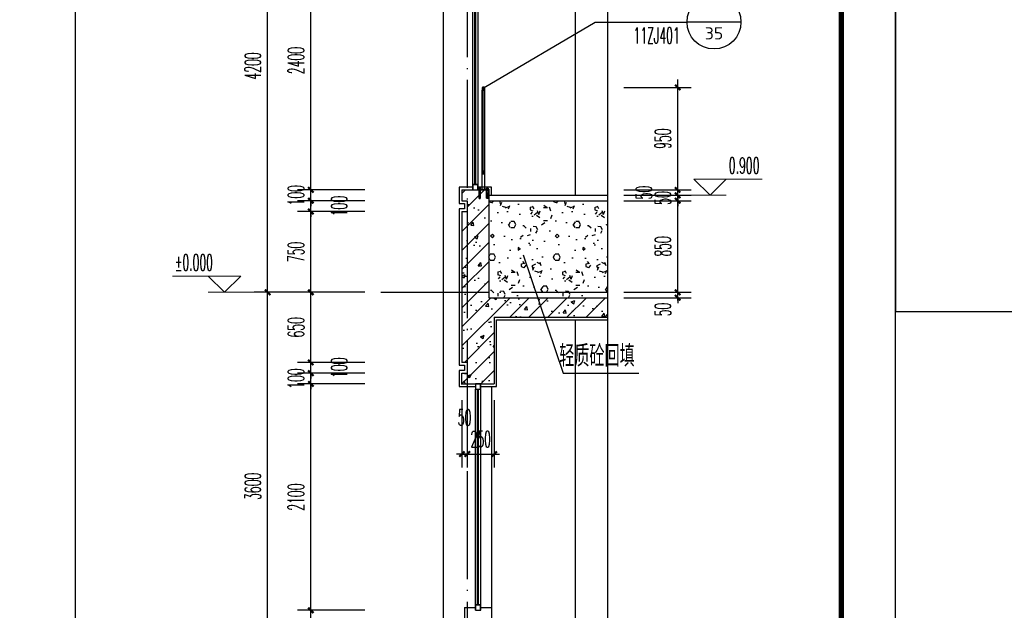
# Model space of a CAD drawing. Extents: x 1779708 to 7299578, y -1121471 to 88434.
# Tile 1032 of 1056: x 7031903 to 7041028, y -976623 to -971144. Entities that reach past the tile are written whole.
import ezdxf
from ezdxf.enums import TextEntityAlignment as Align

# ---------------------------------------------------------------- set-up
doc = ezdxf.new("R2010")
doc.units = 0
doc.header["$LTSCALE"] = 1000
doc.header["$MEASUREMENT"] = 0
doc.linetypes.add('DOTE', pattern=[2.42, 2, -0.2, 0.02, -0.2])
doc.layers.get('0').update_dxf_attribs({"linetype": 'CONTINUOUS'})
doc.layers.get('Defpoints').update_dxf_attribs({"linetype": 'CONTINUOUS'})
for name, color, linetype in [('AXIS', 3, 'CONTINUOUS'), ('DIM_IDEN', 3, 'CONTINUOUS'), ('DIM_LEAD', 3, 'CONTINUOUS'), ('DIM_SYMB', 3, 'CONTINUOUS'), ('DOTE', 1, 'DOTE'), ('LG', 32, 'CONTINUOUS'), ('PUB_TAB', 7, 'CONTINUOUS'), ('PUB_TEXT', 7, 'CONTINUOUS'), ('PUB_TITLE', 4, 'CONTINUOUS'), ('WALL', 255, 'CONTINUOUS'), ('WINDOW', 2, 'CONTINUOUS'), ('可见线', 6, 'CONTINUOUS'), ('填充细线', 8, 'CONTINUOUS'), ('立面中线', 140, 'CONTINUOUS'), ('粉刷线', 213, 'CONTINUOUS')]:
    doc.layers.add(name, color=color, linetype=linetype)
doc.layers.add('DIM_ELEV', color=3, linetype='CONTINUOUS', lineweight=13)
doc.styles.add('_TCH_DIM', font='SIMPLEX.shx', dxfattribs={"width": 0.7, "bigfont": 'GBCBIG.shx'})
doc.styles.add('_TCH_DIM_T3', font='SIMPLEX.shx', dxfattribs={"width": 0.494118, "bigfont": 'GBCBIG.shx'})
doc.styles.add('HZTXT', font='simplex.shx', dxfattribs={"width": 0.7, "bigfont": 'HZTXT.shx'})
doc.styles.get("Standard").update_dxf_attribs({"font": 'GBENOR', "bigfont": 'GBCBIG'})
doc.dimstyles.new('_TCH_ARCH&&50', dxfattribs={"dimtxt": 148.75, "dimasz": 50, "dimexe": 125, "dimexo": 150, "dimgap": 63.125, "dimtad": 1, "dimdec": 0, "dimzin": 0, "dimdsep": 46, "dimtxsty": '_TCH_DIM_T3', "dimblk": 'ARCHTICK', "dimcen": 0.09, "dimdle": 75, "dimclrt": 7, "dimazin": 2, "dimtfac": 1, "dimtdec": 0, "dimtix": 1, "dimtmove": 2, "dimatfit": 3, "dimfxl": 250, "dimtolj": 1, "dimtzin": 0, "dimarcsym": 0})

# ---------------------------------------------------------------- blocks, each defined once
blk = doc.blocks.new('A$C52F242EC')
at = {"layer": 'LG'}
for p, q in [((37.5, 65.4), (37.5, 984.4)), ((42, 234.4), (42, 984.4)), ((58, 234.4), (58, 984.4)), ((62.5, 65.4), (62.5, 984.4)), ((5.8, 67.3), (24, 67.3)), ((5.8, 65.4), (5.8, 67.3)), ((24, 65.4), (5.8, 65.4)), ((7.6, 74.9), (7.6, 70.5)), ((7.6, 69.1), (7.6, 67.3)), ((22.2, 69.1), (7.6, 69.1)), ((8.5, 54.4), (8.5, -6.9)), ((21.3, 54.4), (8.5, 54.4)), ((20, 76.4), (9.8, 76.4)), ((20, 69.1), (9.8, 69.1)), ((10.4, 79.1), (11.3, 80)), ((10.4, 79.1), (19.5, 79.1)), ((10.4, 76.4), (10.4, 79.1)), ((10.4, 54.4), (10.4, 65.4)), ((10.4, 34.4), (12.2, 34.4)), ((10.4, -16), (10.4, 34.4)), ((11.3, 80), (18.5, 80)), ((11.3, 70.5), (11.3, 74.9)), ((12.2, 34.4), (12.2, -16)), ((17.6, -16), (17.6, 34.4)), ((17.6, 34.4), (19.5, 34.4)), ((18.4, 70.5), (18.4, 74.9)), ((18.5, 80), (19.5, 79.1)), ((19.5, 79.1), (19.5, 76.4)), ((19.5, 54.4), (19.5, 65.4)), ((19.5, 34.4), (19.5, -16)), ((21.3, -6.9), (21.3, 54.4)), ((22.2, 70.5), (22.2, 74.9)), ((22.2, 67.3), (22.2, 69.1)), ((24, 67.3), (24, 65.4)), ((89.6, 79.1), (80.5, 79.1)), ((80.5, 54.4), (80.5, 65.4)), ((81.6, 70.5), (81.6, 74.9)), ((88.7, 70.5), (88.7, 74.9)), ((89.6, 54.4), (89.6, 65.4)), ((8.5, -6.9), (7.9, -16)), ((7.9, -16), (10.4, -16)), ((10.4, -16), (9.5, -20.6)), ((9.5, -20.6), (20.4, -20.6)), ((12.2, -16), (17.6, -16)), ((20.4, -20.6), (19.5, -16)), ((19.5, -16), (21.9, -16)), ((21.9, -16), (21.3, -6.9))]:
    blk.add_line(p, q, dxfattribs=at)
for points in [[(37.5, 1009.4), (62.5, 1009.4), (62.5, 984.4), (37.5, 984.4)], [(42.5, 1004.4), (57.5, 1004.4), (57.5, 989.4), (42.5, 989.4)], [(37.5, 234.4), (62.5, 234.4), (62.5, 209.4), (37.5, 209.4)], [(42.5, 229.4), (57.5, 229.4), (57.5, 214.4), (42.5, 214.4)], [(0, 59.4), (100, 59.4), (100, 65.4), (0, 65.4)], [(76, 65.4), (94.2, 65.4), (94.2, 67.3), (76, 67.3)], [(82.4, -16), (82.4, 34.4), (80.5, 34.4), (80.5, -16), (78.1, -16), (78.7, -6.9), (78.7, 54.4), (91.5, 54.4), (91.5, -6.9), (92.1, -16), (89.6, -16), (89.6, 34.4), (87.8, 34.4), (87.8, -16)]]:
    blk.add_lwpolyline(points, close=True, dxfattribs=at)
blk.add_lwpolyline([(80.9, 69.8, -0.152179), (78.5, 69.8, -0.414214), (77.8, 70.5), (77.8, 74.9, -0.414214), (78.5, 75.6, -0.152179), (80.9, 75.6, -0.414214), (81.6, 74.9, -0.414214), (82.4, 75.6, -0.106972), (88, 75.6, -0.414214), (88.7, 74.9, -0.414214), (89.5, 75.6, -0.163695), (91.6, 75.6, -0.414214), (92.4, 74.9), (92.4, 70.5, -0.414214), (91.6, 69.8, -0.163695), (89.5, 69.8, -0.414214), (88.7, 70.5, -0.414214), (88, 69.8, -0.106972), (82.4, 69.8, -0.414214), (81.6, 70.5, -0.414214)], format="xyb", close=True, dxfattribs=at)
for points in [[(77.8, 67.3), (77.8, 69.1), (92.4, 69.1), (92.4, 67.3)], [(89.6, 76.4), (89.6, 79.1), (88.7, 80), (81.5, 80), (80.5, 79.1), (80.5, 76.4)], [(89.6, -16), (90.5, -20.6), (79.6, -20.6), (80.5, -16)]]:
    blk.add_lwpolyline(points, dxfattribs=at)
for points in [[(79.3, 75.8, 0.133077), (80, 76.4), (90.2, 76.4, 0.130908), (90.8, 75.8)], [(79.3, 69.7, -0.133077), (80, 69.1), (90.2, 69.1, -0.130908), (90.8, 69.6)]]:
    blk.add_lwpolyline(points, format="xyb", dxfattribs=at)
at = {"layer": 'LG', "extrusion": (0, 0, -1)}
for centre, major_axis, start_param, end_param in [((8.4, 74.9), (0.514, 0.514), 3.926991, 5.497787), ((8.4, 70.5), (-0.514, 0.514), 3.926991, 5.497787), ((9.5, 72.4), (2.42, 2.42), -1.10991, -0.460887), ((9.5, 73.1), (-2.42, 2.42), 3.602479, 4.251502), ((8.4, 77.3), (1.17, 1.17), 1.38011, 1.900782), ((8.4, 68.2), (1.17, 1.17), -0.329986, 0.190687), ((10.5, 74.9), (0.514, 0.514), -0.785398, 0.785398), ((10.5, 70.5), (-0.514, 0.514), 2.356194, 3.926991), ((12, 74.9), (0.514, 0.514), 3.926991, 5.497787), ((12, 70.5), (-0.514, 0.514), 3.926991, 5.497787), ((14.8, 62.6), (9.42, 9.42), -0.998532, -0.572265), ((14.8, 82.8), (-9.42, 9.42), 3.713857, 4.140124), ((17.6, 74.9), (-0.514, 0.514), 0.785398, 2.356194), ((17.6, 70.5), (0.514, 0.514), 0.785398, 2.356194), ((19.1, 74.9), (0.514, 0.514), 3.926991, 5.497787), ((19.1, 70.5), (-0.514, 0.514), 3.926991, 5.497787), ((20.3, 71.8), (2.81, 2.81), -1.08744, -0.483357), ((20.3, 73.6), (-2.81, 2.81), 3.624949, 4.229032), ((21.4, 77.3), (1.17, 1.17), 2.80308, 3.332279), ((21.4, 68.2), (1.17, 1.17), 4.521702, 5.050901), ((21.5, 74.9), (0.514, 0.514), -0.785398, 0.785398), ((21.5, 70.5), (-0.514, 0.514), 2.356194, 3.926991)]:
    blk.add_ellipse(centre, major_axis=major_axis, ratio=1, start_param=start_param, end_param=end_param, dxfattribs=at)
blk = doc.blocks.new('A$C3D8761CE')
at = {"layer": 'PUB_TITLE'}
blk.add_lwpolyline([(0, 0), (84100, 0), (84100, 59400), (0, 59400)], close=True, dxfattribs=at)
at = {"layer": 'PUB_TITLE', "const_width": 100}
blk.add_lwpolyline([(2500, 1000), (83100, 1000), (83100, 58400), (2500, 58400)], close=True, dxfattribs=at)
blk = doc.blocks.new('_ArchTick')
at = {"color": 0, "linetype": 'ByBlock', "const_width": 0.4}
blk.add_lwpolyline([(-0.5, -0.5), (0.5, 0.5)], dxfattribs=at)
blk = doc.blocks.new('*D1140')
at = {"layer": 'AXIS', "color": 0, "lineweight": -2, "transparency": 16777216}
for p, q in [((7034201.4, -977348.2), (7034201.4, -973598.2)), ((7035101.4, -973673.2), (7034076.4, -973673.2)), ((7035101.4, -977273.2), (7034076.4, -977273.2))]:
    blk.add_line(p, q, dxfattribs=at)
at = {"layer": 'Defpoints', "color": 0, "transparency": 16777216}
for p in [(7034201.4, -973673.2), (7035251.4, -973673.2), (7035251.4, -977273.2)]:
    blk.add_point(p, dxfattribs=at)
at = {"layer": 'AXIS', "color": 0, "lineweight": -2, "transparency": 16777216, "xscale": 50, "yscale": 50, "zscale": 50}
for p, rotation in [((7034201.4, -973673.2), 90), ((7034201.4, -977273.2), 270)]:
    blk.add_blockref('_ArchTick', p, dxfattribs=dict(at, rotation=rotation))
at = {"layer": 'AXIS', "color": 7, "transparency": 16777216, "insert": (7034063.9, -975473.2), "char_height": 148.75, "attachment_point": 5, "rotation": 90, "style": '_TCH_DIM_T3'}
blk.add_mtext('\\A1;3600', dxfattribs=at)
blk = doc.blocks.new('*D1141')
at = {"layer": 'AXIS', "color": 0, "lineweight": -2, "transparency": 16777216}
for p, q in [((7034201.4, -973748.2), (7034201.4, -969398.2)), ((7035101.4, -969473.2), (7034076.4, -969473.2)), ((7035101.4, -973673.2), (7034076.4, -973673.2))]:
    blk.add_line(p, q, dxfattribs=at)
at = {"layer": 'Defpoints', "color": 0, "transparency": 16777216}
for p in [(7034201.4, -969473.2), (7035251.4, -969473.2), (7035251.4, -973673.2)]:
    blk.add_point(p, dxfattribs=at)
at = {"layer": 'AXIS', "color": 0, "lineweight": -2, "transparency": 16777216, "xscale": 50, "yscale": 50, "zscale": 50}
for p, rotation in [((7034201.4, -969473.2), 90), ((7034201.4, -973673.2), 270)]:
    blk.add_blockref('_ArchTick', p, dxfattribs=dict(at, rotation=rotation))
at = {"layer": 'AXIS', "color": 7, "transparency": 16777216, "insert": (7034063.9, -971573.2), "char_height": 148.75, "attachment_point": 5, "rotation": 90, "style": '_TCH_DIM_T3'}
blk.add_mtext('\\A1;4200', dxfattribs=at)
blk = doc.blocks.new('*D1153')
at = {"layer": 'AXIS', "color": 0, "lineweight": -2, "transparency": 16777216}
for p, q in [((7038001.4, -973673.2), (7038001.4, -973623.2)), ((7037501.4, -973673.2), (7038126.4, -973673.2)), ((7037501.4, -973723.2), (7038126.4, -973723.2)), ((7038001.4, -973723.2), (7038001.4, -973673.2)), ((7038001.4, -973723.2), (7038001.4, -973773.2))]:
    blk.add_line(p, q, dxfattribs=at)
at = {"layer": 'Defpoints', "color": 0, "transparency": 16777216}
for p in [(7037351.4, -973673.2), (7037351.4, -973723.2), (7038001.4, -973673.2)]:
    blk.add_point(p, dxfattribs=at)
at = {"layer": 'AXIS', "color": 0, "lineweight": -2, "transparency": 16777216, "xscale": 50, "yscale": 50, "zscale": 50}
for p, rotation in [((7038001.4, -973673.2), 270), ((7038001.4, -973723.2), 90)]:
    blk.add_blockref('_ArchTick', p, dxfattribs=dict(at, rotation=rotation))
at = {"layer": 'AXIS', "color": 7, "transparency": 16777216, "insert": (7037863.9, -973832.7), "char_height": 148.75, "attachment_point": 5, "rotation": 90, "style": '_TCH_DIM_T3'}
blk.add_mtext('\\A1;50', dxfattribs=at)
blk = doc.blocks.new('*D1154')
at = {"layer": 'AXIS', "color": 0, "lineweight": -2, "transparency": 16777216}
for p, q in [((7037501.4, -972823.2), (7038126.4, -972823.2)), ((7038001.4, -973748.2), (7038001.4, -972748.2)), ((7037501.4, -973673.2), (7038126.4, -973673.2))]:
    blk.add_line(p, q, dxfattribs=at)
at = {"layer": 'Defpoints', "color": 0, "transparency": 16777216}
for p in [(7037351.4, -972823.2), (7038001.4, -972823.2), (7037351.4, -973673.2)]:
    blk.add_point(p, dxfattribs=at)
at = {"layer": 'AXIS', "color": 0, "lineweight": -2, "transparency": 16777216, "xscale": 50, "yscale": 50, "zscale": 50}
for p, rotation in [((7038001.4, -972823.2), 90), ((7038001.4, -973673.2), 270)]:
    blk.add_blockref('_ArchTick', p, dxfattribs=dict(at, rotation=rotation))
at = {"layer": 'AXIS', "color": 7, "transparency": 16777216, "insert": (7037863.9, -973248.2), "char_height": 148.75, "attachment_point": 5, "rotation": 90, "style": '_TCH_DIM_T3'}
blk.add_mtext('\\A1;850', dxfattribs=at)
blk = doc.blocks.new('*D1155')
at = {"layer": 'AXIS', "color": 0, "lineweight": -2, "transparency": 16777216}
for p, q in [((7038001.4, -972773.2), (7038001.4, -972723.2)), ((7037501.4, -972773.2), (7038126.4, -972773.2)), ((7037501.4, -972823.2), (7038126.4, -972823.2)), ((7038001.4, -972823.2), (7038001.4, -972773.2)), ((7038001.4, -972823.2), (7038001.4, -972873.2))]:
    blk.add_line(p, q, dxfattribs=at)
at = {"layer": 'Defpoints', "color": 0, "transparency": 16777216}
for p in [(7037351.4, -972773.2), (7037351.4, -972823.2), (7038001.4, -972773.2)]:
    blk.add_point(p, dxfattribs=at)
at = {"layer": 'AXIS', "color": 0, "lineweight": -2, "transparency": 16777216, "xscale": 50, "yscale": 50, "zscale": 50}
for p, rotation in [((7038001.4, -972773.2), 270), ((7038001.4, -972823.2), 90)]:
    blk.add_blockref('_ArchTick', p, dxfattribs=dict(at, rotation=rotation))
at = {"layer": 'AXIS', "color": 7, "transparency": 16777216, "insert": (7037863.9, -972798.2), "char_height": 148.75, "attachment_point": 5, "rotation": 90, "style": '_TCH_DIM_T3'}
blk.add_mtext('\\A1;50', dxfattribs=at)
blk = doc.blocks.new('*D1156')
at = {"layer": 'AXIS', "color": 0, "lineweight": -2, "transparency": 16777216}
for p, q in [((7037501.4, -972723.2), (7038126.4, -972723.2)), ((7038001.4, -972723.2), (7038001.4, -972673.2)), ((7038001.4, -972773.2), (7038001.4, -972723.2)), ((7037501.4, -972773.2), (7038126.4, -972773.2)), ((7038001.4, -972773.2), (7038001.4, -972823.2))]:
    blk.add_line(p, q, dxfattribs=at)
at = {"layer": 'Defpoints', "color": 0, "transparency": 16777216}
for p in [(7037351.4, -972723.2), (7038001.4, -972723.2), (7037351.4, -972773.2)]:
    blk.add_point(p, dxfattribs=at)
at = {"layer": 'AXIS', "color": 0, "lineweight": -2, "transparency": 16777216, "xscale": 50, "yscale": 50, "zscale": 50}
for p, rotation in [((7038001.4, -972723.2), 270), ((7038001.4, -972773.2), 90)]:
    blk.add_blockref('_ArchTick', p, dxfattribs=dict(at, rotation=rotation))
at = {"layer": 'AXIS', "color": 7, "transparency": 16777216, "insert": (7037688.9, -972748.2), "char_height": 148.75, "attachment_point": 5, "rotation": 90, "style": '_TCH_DIM_T3'}
blk.add_mtext('\\A1;50', dxfattribs=at)
blk = doc.blocks.new('*D1157')
at = {"layer": 'AXIS', "color": 0, "lineweight": -2, "transparency": 16777216}
for p, q in [((7038001.4, -972798.2), (7038001.4, -971698.2)), ((7037501.4, -971773.2), (7038126.4, -971773.2)), ((7037501.4, -972723.2), (7038126.4, -972723.2))]:
    blk.add_line(p, q, dxfattribs=at)
at = {"layer": 'Defpoints', "color": 0, "transparency": 16777216}
for p in [(7037351.4, -971773.2), (7038001.4, -971773.2), (7037351.4, -972723.2)]:
    blk.add_point(p, dxfattribs=at)
at = {"layer": 'AXIS', "color": 0, "lineweight": -2, "transparency": 16777216, "xscale": 50, "yscale": 50, "zscale": 50}
for p, rotation in [((7038001.4, -971773.2), 90), ((7038001.4, -972723.2), 270)]:
    blk.add_blockref('_ArchTick', p, dxfattribs=dict(at, rotation=rotation))
at = {"layer": 'AXIS', "color": 7, "transparency": 16777216, "insert": (7037863.9, -972248.2), "char_height": 148.75, "attachment_point": 5, "rotation": 90, "style": '_TCH_DIM_T3'}
blk.add_mtext('\\A1;950', dxfattribs=at)
blk = doc.blocks.new('*D1191')
at = {"layer": 'AXIS', "color": 0, "lineweight": -2, "transparency": 16777216}
for p, q in [((7034601.4, -977348.2), (7034601.4, -976548.2)), ((7035101.4, -976623.2), (7034476.4, -976623.2)), ((7035101.4, -977273.2), (7034476.4, -977273.2))]:
    blk.add_line(p, q, dxfattribs=at)
at = {"layer": 'Defpoints', "color": 0, "transparency": 16777216}
for p in [(7034601.4, -976623.2), (7035251.4, -976623.2), (7035251.4, -977273.2)]:
    blk.add_point(p, dxfattribs=at)
at = {"layer": 'AXIS', "color": 0, "lineweight": -2, "transparency": 16777216, "xscale": 50, "yscale": 50, "zscale": 50}
for p, rotation in [((7034601.4, -976623.2), 90), ((7034601.4, -977273.2), 270)]:
    blk.add_blockref('_ArchTick', p, dxfattribs=dict(at, rotation=rotation))
at = {"layer": 'AXIS', "color": 7, "transparency": 16777216, "insert": (7034463.9, -976948.2), "char_height": 148.75, "attachment_point": 5, "rotation": 90, "style": '_TCH_DIM_T3'}
blk.add_mtext('\\A1;650', dxfattribs=at)
blk = doc.blocks.new('*D1192')
at = {"layer": 'AXIS', "color": 0, "lineweight": -2, "transparency": 16777216}
for p, q in [((7034601.4, -976698.2), (7034601.4, -974448.2)), ((7035101.4, -974523.2), (7034476.4, -974523.2)), ((7035101.4, -976623.2), (7034476.4, -976623.2))]:
    blk.add_line(p, q, dxfattribs=at)
at = {"layer": 'Defpoints', "color": 0, "transparency": 16777216}
for p in [(7034601.4, -974523.2), (7035251.4, -974523.2), (7035251.4, -976623.2)]:
    blk.add_point(p, dxfattribs=at)
at = {"layer": 'AXIS', "color": 0, "lineweight": -2, "transparency": 16777216, "xscale": 50, "yscale": 50, "zscale": 50}
for p, rotation in [((7034601.4, -974523.2), 90), ((7034601.4, -976623.2), 270)]:
    blk.add_blockref('_ArchTick', p, dxfattribs=dict(at, rotation=rotation))
at = {"layer": 'AXIS', "color": 7, "transparency": 16777216, "insert": (7034463.9, -975573.2), "char_height": 148.75, "attachment_point": 5, "rotation": 90, "style": '_TCH_DIM_T3'}
blk.add_mtext('\\A1;2100', dxfattribs=at)
blk = doc.blocks.new('*D1193')
at = {"layer": 'AXIS', "color": 0, "lineweight": -2, "transparency": 16777216}
for p, q in [((7034601.4, -974423.2), (7034601.4, -974373.2)), ((7035101.4, -974423.2), (7034476.4, -974423.2)), ((7034601.4, -974523.2), (7034601.4, -974423.2)), ((7035101.4, -974523.2), (7034476.4, -974523.2)), ((7034601.4, -974523.2), (7034601.4, -974573.2))]:
    blk.add_line(p, q, dxfattribs=at)
at = {"layer": 'Defpoints', "color": 0, "transparency": 16777216}
for p in [(7034601.4, -974423.2), (7035251.4, -974423.2), (7035251.4, -974523.2)]:
    blk.add_point(p, dxfattribs=at)
at = {"layer": 'AXIS', "color": 0, "lineweight": -2, "transparency": 16777216, "xscale": 50, "yscale": 50, "zscale": 50}
for p, rotation in [((7034601.4, -974423.2), 270), ((7034601.4, -974523.2), 90)]:
    blk.add_blockref('_ArchTick', p, dxfattribs=dict(at, rotation=rotation))
at = {"layer": 'AXIS', "color": 7, "transparency": 16777216, "insert": (7034463.9, -974473.2), "char_height": 148.75, "attachment_point": 5, "rotation": 90, "style": '_TCH_DIM_T3'}
blk.add_mtext('\\A1;100', dxfattribs=at)
blk = doc.blocks.new('*D1194')
at = {"layer": 'AXIS', "color": 0, "lineweight": -2, "transparency": 16777216}
for p, q in [((7034601.4, -974323.2), (7034601.4, -974273.2)), ((7035101.4, -974323.2), (7034476.4, -974323.2)), ((7034601.4, -974423.2), (7034601.4, -974323.2)), ((7035101.4, -974423.2), (7034476.4, -974423.2)), ((7034601.4, -974423.2), (7034601.4, -974473.2))]:
    blk.add_line(p, q, dxfattribs=at)
at = {"layer": 'Defpoints', "color": 0, "transparency": 16777216}
for p in [(7034601.4, -974323.2), (7035251.4, -974323.2), (7035251.4, -974423.2)]:
    blk.add_point(p, dxfattribs=at)
at = {"layer": 'AXIS', "color": 0, "lineweight": -2, "transparency": 16777216, "xscale": 50, "yscale": 50, "zscale": 50}
for p, rotation in [((7034601.4, -974323.2), 270), ((7034601.4, -974423.2), 90)]:
    blk.add_blockref('_ArchTick', p, dxfattribs=dict(at, rotation=rotation))
at = {"layer": 'AXIS', "color": 7, "transparency": 16777216, "insert": (7034863.9, -974373.2), "char_height": 148.75, "attachment_point": 5, "rotation": 90, "style": '_TCH_DIM_T3'}
blk.add_mtext('\\A1;100', dxfattribs=at)
blk = doc.blocks.new('*D1195')
at = {"layer": 'AXIS', "color": 0, "lineweight": -2, "transparency": 16777216}
for p, q in [((7034601.4, -974398.2), (7034601.4, -973598.2)), ((7035101.4, -973673.2), (7034476.4, -973673.2)), ((7035101.4, -974323.2), (7034476.4, -974323.2))]:
    blk.add_line(p, q, dxfattribs=at)
at = {"layer": 'Defpoints', "color": 0, "transparency": 16777216}
for p in [(7034601.4, -973673.2), (7035251.4, -973673.2), (7035251.4, -974323.2)]:
    blk.add_point(p, dxfattribs=at)
at = {"layer": 'AXIS', "color": 0, "lineweight": -2, "transparency": 16777216, "xscale": 50, "yscale": 50, "zscale": 50}
for p, rotation in [((7034601.4, -973673.2), 90), ((7034601.4, -974323.2), 270)]:
    blk.add_blockref('_ArchTick', p, dxfattribs=dict(at, rotation=rotation))
at = {"layer": 'AXIS', "color": 7, "transparency": 16777216, "insert": (7034463.9, -973998.2), "char_height": 148.75, "attachment_point": 5, "rotation": 90, "style": '_TCH_DIM_T3'}
blk.add_mtext('\\A1;650', dxfattribs=at)
blk = doc.blocks.new('*D1196')
at = {"layer": 'AXIS', "color": 0, "lineweight": -2, "transparency": 16777216}
for p, q in [((7034601.4, -973748.2), (7034601.4, -972848.2)), ((7035101.4, -972923.2), (7034476.4, -972923.2)), ((7035101.4, -973673.2), (7034476.4, -973673.2))]:
    blk.add_line(p, q, dxfattribs=at)
at = {"layer": 'Defpoints', "color": 0, "transparency": 16777216}
for p in [(7034601.4, -972923.2), (7035251.4, -972923.2), (7035251.4, -973673.2)]:
    blk.add_point(p, dxfattribs=at)
at = {"layer": 'AXIS', "color": 0, "lineweight": -2, "transparency": 16777216, "xscale": 50, "yscale": 50, "zscale": 50}
for p, rotation in [((7034601.4, -972923.2), 90), ((7034601.4, -973673.2), 270)]:
    blk.add_blockref('_ArchTick', p, dxfattribs=dict(at, rotation=rotation))
at = {"layer": 'AXIS', "color": 7, "transparency": 16777216, "insert": (7034463.9, -973298.2), "char_height": 148.75, "attachment_point": 5, "rotation": 90, "style": '_TCH_DIM_T3'}
blk.add_mtext('\\A1;750', dxfattribs=at)
blk = doc.blocks.new('*D1197')
at = {"layer": 'AXIS', "color": 0, "lineweight": -2, "transparency": 16777216}
for p, q in [((7035101.4, -972823.2), (7034476.4, -972823.2)), ((7034601.4, -972823.2), (7034601.4, -972773.2)), ((7034601.4, -972923.2), (7034601.4, -972823.2)), ((7035101.4, -972923.2), (7034476.4, -972923.2)), ((7034601.4, -972923.2), (7034601.4, -972973.2))]:
    blk.add_line(p, q, dxfattribs=at)
at = {"layer": 'Defpoints', "color": 0, "transparency": 16777216}
for p in [(7034601.4, -972823.2), (7035251.4, -972823.2), (7035251.4, -972923.2)]:
    blk.add_point(p, dxfattribs=at)
at = {"layer": 'AXIS', "color": 0, "lineweight": -2, "transparency": 16777216, "xscale": 50, "yscale": 50, "zscale": 50}
for p, rotation in [((7034601.4, -972823.2), 270), ((7034601.4, -972923.2), 90)]:
    blk.add_blockref('_ArchTick', p, dxfattribs=dict(at, rotation=rotation))
at = {"layer": 'AXIS', "color": 7, "transparency": 16777216, "insert": (7034863.9, -972873.2), "char_height": 148.75, "attachment_point": 5, "rotation": 90, "style": '_TCH_DIM_T3'}
blk.add_mtext('\\A1;100', dxfattribs=at)
blk = doc.blocks.new('*D1198')
at = {"layer": 'AXIS', "color": 0, "lineweight": -2, "transparency": 16777216}
for p, q in [((7035101.4, -972723.2), (7034476.4, -972723.2)), ((7034601.4, -972723.2), (7034601.4, -972673.2)), ((7034601.4, -972823.2), (7034601.4, -972723.2)), ((7035101.4, -972823.2), (7034476.4, -972823.2)), ((7034601.4, -972823.2), (7034601.4, -972873.2))]:
    blk.add_line(p, q, dxfattribs=at)
at = {"layer": 'Defpoints', "color": 0, "transparency": 16777216}
for p in [(7034601.4, -972723.2), (7035251.4, -972723.2), (7035251.4, -972823.2)]:
    blk.add_point(p, dxfattribs=at)
at = {"layer": 'AXIS', "color": 0, "lineweight": -2, "transparency": 16777216, "xscale": 50, "yscale": 50, "zscale": 50}
for p, rotation in [((7034601.4, -972723.2), 270), ((7034601.4, -972823.2), 90)]:
    blk.add_blockref('_ArchTick', p, dxfattribs=dict(at, rotation=rotation))
at = {"layer": 'AXIS', "color": 7, "transparency": 16777216, "insert": (7034463.9, -972773.2), "char_height": 148.75, "attachment_point": 5, "rotation": 90, "style": '_TCH_DIM_T3'}
blk.add_mtext('\\A1;100', dxfattribs=at)
blk = doc.blocks.new('*D1199')
at = {"layer": 'AXIS', "color": 0, "lineweight": -2, "transparency": 16777216}
for p, q in [((7034601.4, -972798.2), (7034601.4, -970248.2)), ((7035101.4, -970323.2), (7034476.4, -970323.2)), ((7035101.4, -972723.2), (7034476.4, -972723.2))]:
    blk.add_line(p, q, dxfattribs=at)
at = {"layer": 'Defpoints', "color": 0, "transparency": 16777216}
for p in [(7034601.4, -970323.2), (7035251.4, -970323.2), (7035251.4, -972723.2)]:
    blk.add_point(p, dxfattribs=at)
at = {"layer": 'AXIS', "color": 0, "lineweight": -2, "transparency": 16777216, "xscale": 50, "yscale": 50, "zscale": 50}
for p, rotation in [((7034601.4, -970323.2), 90), ((7034601.4, -972723.2), 270)]:
    blk.add_blockref('_ArchTick', p, dxfattribs=dict(at, rotation=rotation))
at = {"layer": 'AXIS', "color": 7, "transparency": 16777216, "insert": (7034463.9, -971523.2), "char_height": 148.75, "attachment_point": 5, "rotation": 90, "style": '_TCH_DIM_T3'}
blk.add_mtext('\\A1;2400', dxfattribs=at)
blk = doc.blocks.new('*D1236')
at = {"layer": 'AXIS', "color": 0, "lineweight": -2, "transparency": 16777216}
for p, q in [((7036001.4, -974673.2), (7036001.4, -975298.2)), ((7036051.4, -974673.2), (7036051.4, -975298.2)), ((7036001.4, -975173.2), (7035951.4, -975173.2)), ((7036001.4, -975173.2), (7036051.4, -975173.2)), ((7036051.4, -975173.2), (7036101.4, -975173.2))]:
    blk.add_line(p, q, dxfattribs=at)
at = {"layer": 'Defpoints', "color": 0, "transparency": 16777216}
for p in [(7036001.4, -974523.2), (7036051.4, -974523.2), (7036051.4, -975173.2)]:
    blk.add_point(p, dxfattribs=at)
at = {"layer": 'AXIS', "color": 0, "lineweight": -2, "transparency": 16777216, "xscale": 50, "yscale": 50, "zscale": 50}
blk.add_blockref('_ArchTick', (7036001.4, -975173.2), dxfattribs=at)
at = {"layer": 'AXIS', "color": 0, "lineweight": -2, "transparency": 16777216, "xscale": 50, "yscale": 50, "zscale": 50, "rotation": 180}
blk.add_blockref('_ArchTick', (7036051.4, -975173.2), dxfattribs=at)
at = {"layer": 'AXIS', "color": 7, "transparency": 16777216, "insert": (7036026.4, -974835.7), "char_height": 148.75, "attachment_point": 5, "style": '_TCH_DIM_T3'}
blk.add_mtext('\\A1;50', dxfattribs=at)
blk = doc.blocks.new('*D1237')
at = {"layer": 'AXIS', "color": 0, "lineweight": -2, "transparency": 16777216}
for p, q in [((7036051.4, -974673.2), (7036051.4, -975298.2)), ((7036301.4, -974673.2), (7036301.4, -975298.2)), ((7036051.4, -975173.2), (7036001.4, -975173.2)), ((7036051.4, -975173.2), (7036301.4, -975173.2)), ((7036301.4, -975173.2), (7036351.4, -975173.2))]:
    blk.add_line(p, q, dxfattribs=at)
at = {"layer": 'Defpoints', "color": 0, "transparency": 16777216}
for p in [(7036051.4, -974523.2), (7036301.4, -974523.2), (7036301.4, -975173.2)]:
    blk.add_point(p, dxfattribs=at)
at = {"layer": 'AXIS', "color": 0, "lineweight": -2, "transparency": 16777216, "xscale": 50, "yscale": 50, "zscale": 50}
blk.add_blockref('_ArchTick', (7036051.4, -975173.2), dxfattribs=at)
at = {"layer": 'AXIS', "color": 0, "lineweight": -2, "transparency": 16777216, "xscale": 50, "yscale": 50, "zscale": 50, "rotation": 180}
blk.add_blockref('_ArchTick', (7036301.4, -975173.2), dxfattribs=at)
at = {"layer": 'AXIS', "color": 7, "transparency": 16777216, "insert": (7036176.4, -975035.7), "char_height": 148.75, "attachment_point": 5, "style": '_TCH_DIM_T3'}
blk.add_mtext('\\A1;250', dxfattribs=at)

msp = doc.modelspace()

# ---------------------------------------------------------------- hatches: boundary and pattern name
at = {"layer": '填充细线'}
h = msp.add_hatch(dxfattribs=at)
h.set_pattern_fill('钢筋混凝土', color=114, scale=50)
h.set_pattern_definition([(45, (7036001.39, -974523.25), (-88.3883, 88.3883), []), (50, (7036001.4, -974523.25), (358.63, -31.376), [37.5, -412.5]), (355, (7036001.4, -974523.25), (-69.376, 376.096), [30, -330]), (100.451, (7036031.28, -974525.86), (289.255, 344.72), [31.87, -350.57]), (46.184, (7036001.4, -974423.25), (533.62, -82.76), [56.25, -618.75]), (96.636, (7036045.86, -974430.14), (467.33, 487.06), [47.8, -525.86]), (351.184, (7036001.4, -974423.25), (467.33, 487.06), [45, -495]), (21, (7036051.4, -974448.25), (298.454, -201.31), [37.5, -412.5]), (326, (7036051.4, -974448.25), (121.66, 362.575), [30, -330]), (71.451, (7036076.26, -974465.02), (420.11, 161.265), [31.87, -350.57]), (37.5, (7036001.39, -974523.25), (6.08, 166.447), [0, -326, 0, -335, 0, -331.25]), (7.5, (7036001.4, -974523.25), (131.535, 197.206), [0, -191, 0, -318.5, 0, -126.25]), (327.5, (7035889.89, -974523.25), (266.911, -11.2774), [0, -125, 0, -390, 0, -517.5]), (317.5, (7035839.9, -974523.25), (291.593, 50.052), [0, -162.5, 0, -259, 0, -367.5])])
h.paths.add_polyline_path([(7036251.4, -972723.2), (7036001.4, -972723.2), (7036001.4, -972823.2), (7036051.4, -972823.2), (7036051.4, -972923.2), (7036001.4, -972923.2), (7036001.4, -974323.2), (7036051.4, -974323.2), (7036051.4, -974423.2), (7036001.4, -974423.2), (7036001.4, -974523.2), (7036301.4, -974523.2), (7036301.4, -973903.2), (7037351.4, -973903.2), (7037351.4, -973723.2), (7036251.4, -973723.2)])
h = msp.add_hatch(dxfattribs=at)
h.set_pattern_fill('加气混凝土', color=114, scale=50)
h.set_pattern_definition([(0, (1628414.75, -27502.94), (300, 600), [0, -600]), (0, (1628063.75, -27583.94), (300, 600), [0, -600]), (0, (1628258.75, -27589.94), (300, 600), [0, -600]), (0, (1628471.75, -27412.94), (300, 600), [0, -600]), (0, (1628222.75, -27619.94), (300, 600), [0, -600]), (0, (1628531.75, -27034.94), (300, 600), [0, -600]), (0, (1628348.75, -27082.94), (300, 600), [0, -600]), (0, (1628444.75, -27157.94), (300, 600), [0, -600]), (0, (1627955.75, -27169.94), (300, 600), [0, -600]), (0, (1628249.75, -27196.94), (300, 600), [0, -600]), (0, (1628135.75, -27349.94), (300, 600), [0, -600]), (0, (1628141.75, -27574.94), (300, 600), [0, -600]), (0, (1628366.75, -27598.94), (300, 600), [0, -600]), (0, (1628531.75, -27334.94), (300, 600), [0, -600]), (0, (1627970.75, -27427.94), (300, 600), [0, -600]), (0, (1628021.75, -27325.94), (300, 600), [0, -600]), (0, (1628255.75, -27367.94), (300, 600), [0, -600]), (0, (1628171.75, -27454.94), (300, 600), [0, -600]), (0, (1628123.75, -27256.94), (300, 600), [0, -600]), (0, (1628198.75, -27031.94), (300, 600), [0, -600]), (0, (1627994.75, -27553.94), (300, 600), [0, -600]), (0, (1628324.75, -27154.94), (300, 600), [0, -600]), (0, (1628045.75, -27145.94), (300, 600), [0, -600]), (0, (1627997.75, -27067.94), (300, 600), [0, -600]), (130.601294, (1628494.89, -27222.8), (-1499.99998343, 1800.00000787), [26.341554, -11037.111]), (18.4349488, (1628452.03, -27211.37), (1499.9999945, 599.9999956), [27.10524, -3767.6279]), (90, (1628452.03, -27237.08), (300, 600), [25.714284, -1174.28565]), (161.565051, (1628477.75, -27245.66), (-1500.0000076, 599.9999553), [27.10524, -3767.6279]), (53.1301023, (1628477.75, -27245.66), (300.0000006, 599.9999997), [28.57143, -2971.4285]), (135, (1628500.6, -27551.37), (-300.000036, 599.999959), [24.24366, -1672.8126]), (45, (1628466.32, -27551.37), (299.999998, 599.9999976), [24.24366, -1672.8126]), (135, (1628483.46, -27568.51), (-300.000036, 599.999959), [24.24366, -1672.8126]), (45, (1628483.46, -27568.51), (299.999998, 599.9999976), [24.24366, -1672.8126]), (116.565051, (1628212.03, -27148.5), (-5e-05, 1199.999967), [31.943826, -638.8765]), (180, (1628197.75, -27119.94), (-300, 600), [34.285716, -565.71425]), (63.434949, (1628149.2, -27148.5), (3e-06, 1199.999994), [31.943826, -638.8765]), (116.565051, (1628163.46, -27177.1), (-5e-05, 1199.999967), [31.943826, -638.8765]), (0, (1628163.46, -27177.1), (300, 600), [34.285716, -565.71425]), (63.434949, (1628197.75, -27177.1), (3e-06, 1199.999994), [31.943826, -638.8765]), (107.102728, (1628437.749, -27351.37), (-899.99996559, 3000.00000484), [38.861346, -16282.9025]), (143.972626, (1628426.32, -27314.23), (-5699.99992774, 4199.99999525), [38.861346, -8122.02]), (180, (1628394.9, -27291.4), (-300, 600), [37.142856, -562.8571]), (36.0273733, (1628326.32, -27314.23), (5699.99995788, 4199.99995472), [38.861346, -8122.02]), (71.5650511, (1628314.89, -27348.51), (900.0000046, 2999.9999948), [36.140316, -3758.5928]), (107.102728, (1628326.32, -27385.656), (-899.99996559, 3000.00000484), [38.861346, -16282.9025]), (143.972626, (1628357.75, -27408.513), (-5699.99992774, 4199.99999525), [38.861346, -8122.02]), (0, (1628357.75, -27408.5), (300, 600), [37.142856, -562.8571]), (36.0273733, (1628394.89, -27408.513), (5699.99995788, 4199.99995472), [38.861346, -8122.02]), (71.5650511, (1628426.32, -27385.66), (900.0000046, 2999.9999948), [36.140316, -3758.5928]), (150.255118, (1628443.46, -27071.37), (-900.0000021, 599.9999926), [23.03502, -4814.3196]), (90, (1628423.46, -27082.8), (300, 600), [22.857144, -1177.14275]), (29.7448813, (1628423.46, -27082.8), (900.0000005, 599.9999972), [23.03502, -4814.3196]), (116.565051, (1628303.46, -27497.1), (-5e-05, 1199.999967), [31.943826, -638.8765]), (168.690067, (1628289.18, -27468.513), (-2700.000002, 599.99998494), [29.137254, -6089.6855]), (41.1859251, (1628237.75, -27482.8), (7499.99995456, 6599.99994229), [30.371844, -12725.802]), (90, (1628237.75, -27511.37), (300, 600), [28.57143, -1171.4285]), (138.814074, (1628260.606, -27531.37), (-7499.99986669, 6600.00004204), [30.371844, -12725.802]), (16.6992442, (1628260.606, -27531.37), (9899.99992552, 2999.99996858), [29.82945, -12498.5375]), (60.9453959, (1628289.177, -27522.8), (299.9999992, 599.9999947), [29.416086, -12325.3395]), (109.983106, (1628052.034, -27245.656), (-1500.00000565, 4199.99998889), [33.442, -14012.1975]), (155.556045, (1628040.606, -27214.228), (-3900.00001487, 1799.9999626), [34.522986, -14465.1315]), (24.4439547, (1627977.75, -27214.228), (3900.00000195, 1799.99999134), [34.522986, -14465.1315]), (70.0168934, (1627966.32, -27245.656), (1500.00000452, 4199.99998958), [33.442, -14012.1975]), (109.983106, (1627977.75, -27277.085), (-1500.00000565, 4199.99998889), [33.442, -14012.1975]), (160.016893, (1628009.177, -27288.514), (-1500.0000009, 599.99997267), [33.442, -6989.3775]), (19.9831065, (1628009.177, -27288.514), (1499.99999176, 599.99999905), [33.442, -6989.3775]), (70.0168934, (1628040.606, -27277.085), (1500.00000452, 4199.99998958), [33.442, -14012.1975]), (122.005383, (1628274.89, -27299.94), (-300.00004026, 599.9999694), [26.95423, -5633.434]), (18.4349488, (1628234.89, -27285.66), (1499.9999945, 599.9999956), [27.10524, -3767.6279]), (90, (1628234.9, -27311.37), (300, 600), [25.714284, -1174.28565]), (161.565051, (1628260.61, -27319.94), (-1500.0000076, 599.9999553), [27.10524, -3767.6279]), (54.4623222, (1628260.606, -27319.942), (2099.99999696, 2999.9999955), [24.57807, -10298.2115]), (116.565051, (1628100.6, -27445.66), (-5e-05, 1199.999967), [31.943826, -638.8765]), (180, (1628086.3, -27417.1), (-300, 600), [31.42857, -568.5714]), (59.0362434, (1628037.75, -27445.656), (300.000001, 599.9999971), [33.31973, -6963.822]), (120.963756, (1628054.89, -27474.23), (-300.000041, 599.99997245), [33.31973, -6963.822]), (0, (1628054.9, -27474.2), (300, 600), [31.42857, -568.5714]), (63.434949, (1628086.3, -27474.23), (3e-06, 1199.999994), [31.943826, -638.8765])])
h.paths.add_polyline_path([(7037351.4, -972823.2), (7036251.4, -972823.2), (7036251.4, -973723.2), (7037351.4, -973723.2)])

# ---------------------------------------------------------------- linework, layer by layer
at = {"layer": 'DIM_ELEV'}
for p, q in [((7038301.4, -972773.2), (7038151.4, -972623.2)), ((7038151.4, -972623.2), (7038784.7, -972623.2)), ((7038301.4, -972773.2), (7038451.4, -972623.2)), ((7037501.4, -972773.2), (7038451.4, -972773.2)), ((7033951.4, -973523.2), (7033318.1, -973523.2)), ((7033801.4, -973673.2), (7033651.4, -973523.2)), ((7033801.4, -973673.2), (7033951.4, -973523.2)), ((7034601.4, -973673.2), (7033651.4, -973673.2))]:
    msp.add_line(p, q, dxfattribs=at)
at = {"layer": 'DIM_IDEN'}
for p, q in [((7036209.2, -971773.6), (7037235.6, -971165.8)), ((7037235.6, -971165.8), (7038087.9, -971165.8)), ((7038587.9, -971165.8), (7038087.9, -971165.8))]:
    msp.add_line(p, q, dxfattribs=at)
msp.add_lwpolyline([(7036210.5, -971778.2, 1), (7036192.3, -971778.2, 1)], format="xyb", close=True, dxfattribs=at)
msp.add_circle((7038337.9, -971165.8), 250, dxfattribs=at)
at = {"layer": 'DIM_LEAD'}
for p, q in [((7036569.6, -973325.1), (7036941, -974422.8)), ((7036569.6, -973325.1), (7036941, -974422.8)), ((7036941, -974422.8), (7037640.4, -974422.8))]:
    msp.add_line(p, q, dxfattribs=at)
at = {"layer": 'DIM_SYMB'}
msp.add_lwpolyline([(7037351.4, -948123.2), (7037351.4, -963192), (7037456.4, -963230.2), (7037246.4, -963267.2), (7037351.4, -963304.5), (7037351.4, -978373.2)], dxfattribs=at)
at = {"layer": 'DOTE', "linetype": 'DOTE', "ltscale": 0.5}
for p, q in [((7036051.4, -949923.2), (7036051.4, -979073.2)), ((7035251.4, -973673.2), (7037351.4, -973673.2))]:
    msp.add_line(p, q, dxfattribs=at)
at = {"layer": 'PUB_TAB'}
msp.add_line((7032419.2, -982200.2), (7032419.2, -945400.2), dxfattribs=at)
at = {"layer": 'WALL'}
for p, q in [((7036001.4, -972723.2), (7036251.4, -972723.2)), ((7036001.4, -972723.2), (7036001.4, -972823.2)), ((7036251.4, -972723.2), (7036251.4, -973723.2)), ((7036001.4, -972823.2), (7036051.4, -972823.2)), ((7036051.4, -972823.2), (7036051.4, -972923.2)), ((7036251.4, -972823.2), (7037351.4, -972823.2)), ((7036001.4, -972923.2), (7036001.4, -974323.2)), ((7036001.4, -972923.2), (7036051.4, -972923.2)), ((7036251.4, -973723.2), (7037351.4, -973723.2)), ((7036301.4, -973903.2), (7037351.4, -973903.2)), ((7036301.4, -973903.2), (7036301.4, -974523.2)), ((7036051.4, -974323.2), (7036001.4, -974323.2)), ((7036051.4, -974323.2), (7036051.4, -974423.2)), ((7036001.4, -974523.2), (7036001.4, -974423.2)), ((7036001.4, -974423.2), (7036051.4, -974423.2)), ((7036001.4, -974523.2), (7036301.4, -974523.2))]:
    msp.add_line(p, q, dxfattribs=at)
at = {"layer": 'WINDOW'}
for p, q in [((7036101.4, -972723.2), (7036101.4, -970373.2)), ((7036151.4, -972723.2), (7036151.4, -970373.2)), ((7036126.4, -976623.2), (7036126.4, -974573.2)), ((7036176.4, -976623.2), (7036176.4, -974573.2))]:
    msp.add_line(p, q, dxfattribs=at)
at = {"layer": 'WINDOW', "color": 4}
for p, q in [((7036121.4, -972673.2), (7036121.4, -970373.2)), ((7036131.4, -972673.2), (7036131.4, -970373.2)), ((7036146.4, -976573.2), (7036146.4, -974573.2)), ((7036156.4, -976573.2), (7036156.4, -974573.2))]:
    msp.add_line(p, q, dxfattribs=at)
at = {"layer": 'WINDOW'}
for points in [[(7036151.4, -972723.2), (7036151.4, -972673.2), (7036101.4, -972673.2), (7036101.4, -972723.2)], [(7036149.4, -972721.2), (7036149.4, -972675.2), (7036103.4, -972675.2), (7036103.4, -972721.2)], [(7036176.4, -974573.2), (7036176.4, -974523.2), (7036126.4, -974523.2), (7036126.4, -974573.2)], [(7036174.4, -974571.2), (7036174.4, -974525.2), (7036128.4, -974525.2), (7036128.4, -974571.2)], [(7036176.4, -976623.2), (7036176.4, -976573.2), (7036126.4, -976573.2), (7036126.4, -976623.2)], [(7036174.4, -976621.2), (7036174.4, -976575.2), (7036128.4, -976575.2), (7036128.4, -976621.2)]]:
    msp.add_lwpolyline(points, close=True, dxfattribs=at)
at = {"layer": '立面中线'}
for p, q in [((7037051.4, -965748.2), (7037051.4, -972773.2)), ((7037051.4, -973928.2), (7037051.4, -977973.2))]:
    msp.add_line(p, q, dxfattribs=at)
at = {"layer": '粉刷线'}
for p, q in [((7035826.4, -970348.2), (7035826.4, -977273.2)), ((7036251.4, -972773.2), (7037351.4, -972773.2)), ((7036321.4, -973928.2), (7037351.4, -973928.2)), ((7036276.4, -974548.2), (7036276.4, -976598.2)), ((7036026.4, -976598.2), (7036026.4, -977273.2)), ((7036026.4, -976598.2), (7036126.4, -976598.2)), ((7036176.4, -976598.2), (7036276.4, -976598.2)), ((7036276.4, -976598.2), (7036276.4, -977973.2))]:
    msp.add_line(p, q, dxfattribs=at)
for points in [[(7036101.4, -972698.2), (7035976.4, -972698.2), (7035976.4, -972848.2), (7036026.4, -972848.2), (7036026.4, -972898.2), (7035976.4, -972898.2), (7035976.4, -974348.2), (7036026.4, -974348.2), (7036026.4, -974398.2), (7035976.4, -974398.2), (7035976.4, -974548.2), (7036126.4, -974548.2)], [(7036276.4, -972773.2), (7036276.4, -972698.2), (7036151.4, -972698.2)], [(7036176.4, -974548.2), (7036321.4, -974548.2), (7036321.4, -973928.2)]]:
    msp.add_lwpolyline(points, dxfattribs=at)

# ---------------------------------------------------------------- block references
at = {"layer": 'LG', "xscale": -1}
msp.add_blockref('A$C52F242EC', (7036251.4, -972782.7), dxfattribs=at)
at = {"layer": '可见线', "xscale": 0.5, "yscale": 0.5, "zscale": 0.5, "rotation": 270}
msp.add_blockref('A$C3D8761CE', (7010319.2, -944150.2), dxfattribs=at)
at = {"layer": '可见线', "xscale": 0.5, "yscale": 0.5, "zscale": 0.5}
msp.add_blockref('A$C3D8761CE', (7040019.2, -973850.2), dxfattribs=at)

# ---------------------------------------------------------------- texts
at = {"layer": 'PUB_TEXT', "style": '_TCH_DIM', "width": 0.494118}
msp.add_text('11ZJ401', height=148.75, dxfattribs=at).set_placement((7037592, -971364.6))
at = {"layer": 'PUB_TEXT', "color": 7, "width": 1.056558}
msp.add_text('35', height=112.17, dxfattribs=at).set_placement((7038252.6, -971327.1), (7038423.2, -971327.1), align=Align.FIT)
at = {"layer": 'PUB_TEXT', "color": 7}
for s, height, style, width, p in [('0.900', 148.75, '_TCH_DIM', 0.494118, (7038475.7, -972570.7)), ('%%P0.000', 148.75, '_TCH_DIM', 0.494118, (7033341.9, -973470.7)), ('轻质砼回填', 200, 'HZTXT', 0.7, (7036903.6, -974362.8))]:
    msp.add_text(s, height=height, dxfattribs=dict(at, style=style, width=width)).set_placement(p)

# ---------------------------------------------------------------- dimensions: what is measured, and where the dimension line sits
at = {"layer": 'AXIS'}
for p1, p2, distance, picture, middle in [((7035251.4, -973673.2), (7035251.4, -969473.2), 1050, '*D1141', (7034063.9, -971573.2)), ((7035251.4, -972723.2), (7035251.4, -970323.2), 650, '*D1199', (7034463.9, -971523.2)), ((7037351.4, -972723.2), (7037351.4, -971773.2), -650, '*D1157', (7037863.9, -972248.2)), ((7035251.4, -972823.2), (7035251.4, -972723.2), 650, '*D1198', (7034463.9, -972773.2)), ((7037351.4, -972823.2), (7037351.4, -972773.2), -650, '*D1155', (7037863.9, -972798.2)), ((7037351.4, -973673.2), (7037351.4, -972823.2), -650, '*D1154', (7037863.9, -973248.2)), ((7035251.4, -973673.2), (7035251.4, -972923.2), 650, '*D1196', (7034463.9, -973298.2)), ((7035251.4, -977273.2), (7035251.4, -973673.2), 1050, '*D1140', (7034063.9, -975473.2)), ((7035251.4, -974323.2), (7035251.4, -973673.2), 650, '*D1195', (7034463.9, -973998.2)), ((7035251.4, -974523.2), (7035251.4, -974423.2), 650, '*D1193', (7034463.9, -974473.2)), ((7035251.4, -976623.2), (7035251.4, -974523.2), 650, '*D1192', (7034463.9, -975573.2)), ((7036051.4, -974523.2), (7036301.4, -974523.2), -650, '*D1237', (7036176.4, -975035.7)), ((7035251.4, -977273.2), (7035251.4, -976623.2), 650, '*D1191', (7034463.9, -976948.2))]:
    dim = msp.add_aligned_dim(p1=p1, p2=p2, distance=distance, dimstyle='_TCH_ARCH&&50', dxfattribs=at)
    dim.commit()
    dim.dimension.update_dxf_attribs({"geometry": picture, "text_midpoint": middle})
for base, p1, p2, angle, picture, middle in [((7038001.4, -972723.2), (7037351.4, -972773.2), (7037351.4, -972723.2), 90, '*D1156', (7037688.9, -972748.2)), ((7034601.4, -972823.2), (7035251.4, -972923.2), (7035251.4, -972823.2), 90, '*D1197', (7034863.9, -972873.2)), ((7038001.4, -973673.2), (7037351.4, -973723.2), (7037351.4, -973673.2), 90, '*D1153', (7037863.9, -973832.7)), ((7034601.4, -974323.2), (7035251.4, -974423.2), (7035251.4, -974323.2), 90, '*D1194', (7034863.9, -974373.2)), ((7036051.4, -975173.2), (7036001.4, -974523.2), (7036051.4, -974523.2), 0, '*D1236', (7036026.4, -974835.7))]:
    dim = msp.add_linear_dim(base=base, p1=p1, p2=p2, angle=angle, dimstyle='_TCH_ARCH&&50', dxfattribs=at)
    dim.commit()
    dim.dimension.update_dxf_attribs({"geometry": picture, "text_midpoint": middle, "dimtype": 161})

doc.saveas('drawing.dxf')
